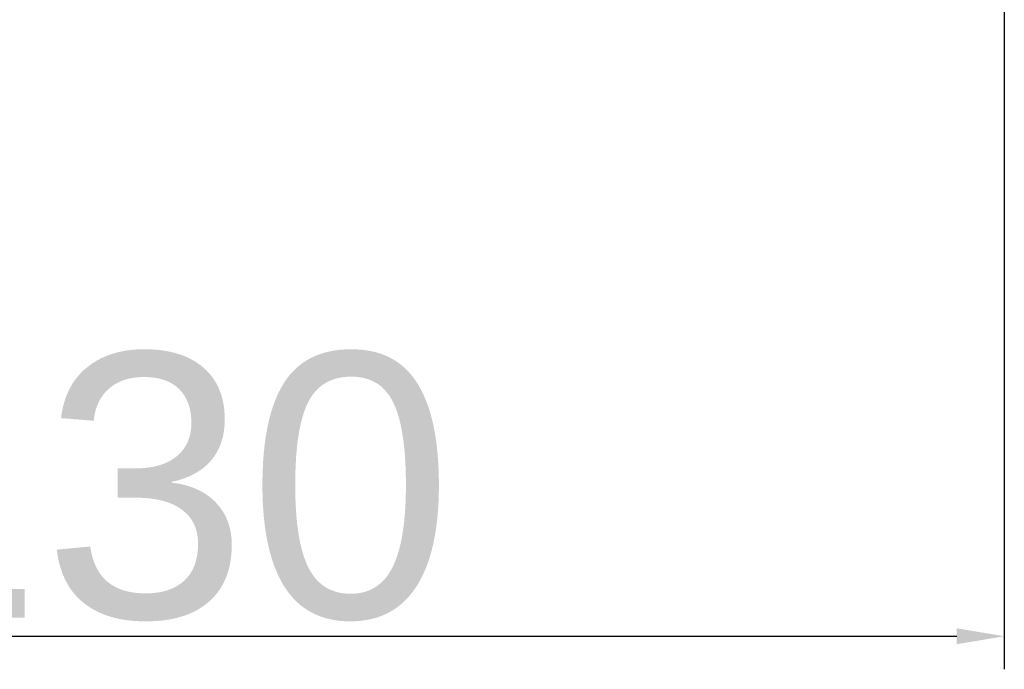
# Model space of a CAD drawing. Header units: millimetres. Extents: x 1117 to 38156, y -1945 to 7303.
# Tile 354 of 656: x 16490 to 16565, y 627 to 676. Entities that reach past the tile are written whole.
import ezdxf

# ---------------------------------------------------------------- set-up
doc = ezdxf.new("R2010")
doc.units = ezdxf.units.MM
doc.styles.get("Standard").update_dxf_attribs({"font": 'arial.ttf'})
doc.dimstyles.new('DIMSTYLE_1', dxfattribs={"dimtxt": 4.2, "dimasz": 3.6, "dimexe": 2.5, "dimexo": 0, "dimgap": 1.05, "dimtad": 1, "dimdsep": 46, "dimtxsty": 'Standard', "dimblk": '_FILLED', "dimblk1": '_FILLED', "dimblk2": '_FILLED', "dimcen": 0.09, "dimazin": 2, "dimtp": 0.01, "dimtm": 0.01, "dimtfac": 1, "dimtofl": 0, "dimtmove": 0, "dimatfit": 3, "dimldrblk": '_FILLED', "dimfxl": 0, "dimtolj": 1, "dimarcsym": 0})

# ---------------------------------------------------------------- blocks, each defined once
blk = doc.blocks.new('_FILLED')
at = {"color": 0, "linetype": 'ByBlock'}
blk.add_solid([(0, 0), (-1, 0.167), (-1, -0.167)], dxfattribs=at)
blk = doc.blocks.new('*D77')
at = {"color": 0, "linetype": 'Continuous', "lineweight": -2}
for p, q in [((16434.961, 725.413), (16434.961, 627.143)), ((16564.961, 725.413), (16564.961, 627.143)), ((16438.561, 629.643), (16561.361, 629.643))]:
    blk.add_line(p, q, dxfattribs=at)
at = {"layer": 'Defpoints', "color": 0, "linetype": 'Continuous'}
for p in [(16434.961, 725.413), (16564.961, 725.413), (16564.961, 629.643)]:
    blk.add_point(p, dxfattribs=at)
at = {"color": 0, "linetype": 'Continuous', "lineweight": -2, "xscale": 3.6, "yscale": 3.6, "zscale": 3.6, "rotation": 180}
blk.add_blockref('_FILLED', (16434.961, 629.643), dxfattribs=at)
at = {"color": 0, "linetype": 'Continuous', "lineweight": -2, "xscale": 3.6, "yscale": 3.6, "zscale": 3.6}
blk.add_blockref('_FILLED', (16564.961, 629.643), dxfattribs=at)
at = {"color": 0, "linetype": 'Continuous', "insert": (16499.961, 640.911), "char_height": 20, "attachment_point": 5}
blk.add_mtext('\\A1;130', dxfattribs=at)

msp = doc.modelspace()

# ---------------------------------------------------------------- dimensions: what is measured, and where the dimension line sits
at = {"linetype": 'Continuous'}
dim = msp.add_linear_dim(base=(16564.961, 629.643), p1=(16434.961, 725.413), p2=(16564.961, 725.413), dimstyle='DIMSTYLE_1', override={"dimtxt": 20}, dxfattribs=at)
dim.commit()
dim.dimension.update_dxf_attribs({"geometry": '*D77', "text_midpoint": (16499.961, 640.911)})

doc.saveas('drawing.dxf')
